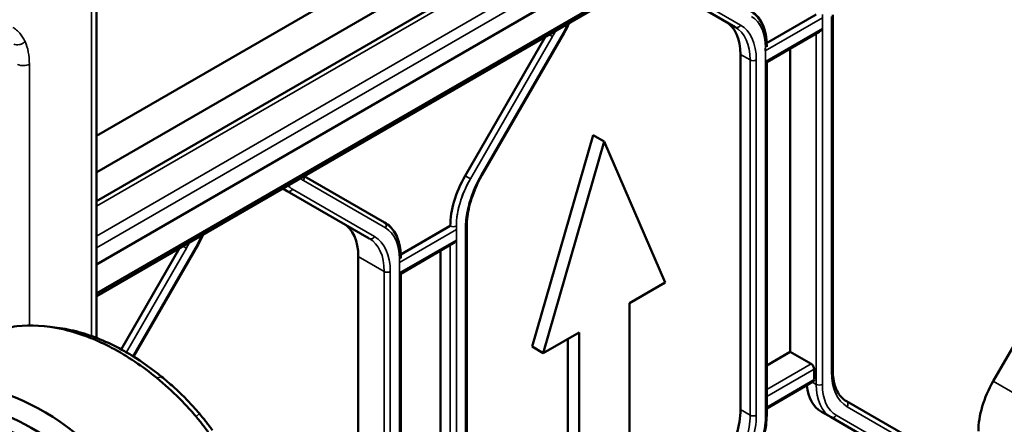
# Model space of a CAD drawing. Header units: millimetres. Extents: x 0 to 14369, y -869 to 2970.
# Tile 609 of 656: x 3586 to 3654, y 1608 to 1636. Entities that reach past the tile are written whole.
import ezdxf

# ---------------------------------------------------------------- set-up
doc = ezdxf.new("R2010")
doc.units = ezdxf.units.MM
doc.header["$LTSCALE"] = 10
doc.layers.add('Sichtbar (ISO)', color=7, linetype='Continuous', lineweight=50)
doc.layers.add('Sichtbar schmal (ISO)', color=7, linetype='Continuous', lineweight=35)

msp = doc.modelspace()

# ---------------------------------------------------------------- linework, layer by layer
at = {"layer": 'Sichtbar (ISO)'}
for p, q in [((3590.938, 1627.567), (3670.667, 1673.598)), ((3670.666, 1662.471), (3590.938, 1616.44)), ((3590.949, 1625.042), (3637.425, 1651.875)), ((3590.938, 1623.022), (3634.346, 1648.084)), ((3590.938, 1618.633), (3634.346, 1643.695)), ((3637.425, 1643.459), (3590.949, 1616.626)), ((3590.938, 1640.616), (3590.938, 1613.525)), ((3629.657, 1638.426), (3635.364, 1635.131)), ((3635.364, 1635.131), (3629.657, 1638.426)), ((3640.996, 1636.003), (3637.545, 1634.01)), ((3642.144, 1611.297), (3642.144, 1635.985)), ((3642.144, 1611.297), (3642.144, 1635.985)), ((3622.162, 1634.467), (3616.575, 1624.79)), ((3623.453, 1634.717), (3617.746, 1624.832)), ((3623.453, 1634.717), (3617.746, 1624.832)), ((3637.548, 1632.686), (3641.208, 1634.799)), ((3637.548, 1633.767), (3637.548, 1633.839)), ((3639.192, 1633.636), (3639.192, 1612.566)), ((3639.192, 1612.566), (3639.192, 1633.636)), ((3635.728, 1608.542), (3635.728, 1633.23)), ((3635.728, 1633.23), (3635.728, 1608.542)), ((3637.46, 1632.737), (3637.548, 1632.686)), ((3637.548, 1608.136), (3637.548, 1632.686)), ((3637.548, 1608.136), (3637.548, 1632.686)), ((3621.232, 1612.925), (3625.475, 1627.622)), ((3625.475, 1627.622), (3621.232, 1612.925)), ((3626.252, 1627.173), (3625.475, 1627.622)), ((3625.475, 1627.622), (3626.252, 1627.173)), ((3626.252, 1627.173), (3622.01, 1612.476)), ((3622.01, 1612.476), (3626.252, 1627.173)), ((3630.495, 1617.375), (3626.252, 1627.173)), ((3626.252, 1627.173), (3630.495, 1617.375)), ((3590.938, 1625.063), (3590.949, 1625.042)), ((3610.969, 1621.554), (3605.382, 1624.779)), ((3610.969, 1621.554), (3605.382, 1624.779)), ((3603.882, 1623.913), (3604.201, 1623.729)), ((3604.201, 1623.729), (3603.882, 1623.913)), ((3604.201, 1623.729), (3609.908, 1620.434)), ((3609.908, 1620.434), (3604.201, 1623.729)), ((3615.54, 1621.306), (3612.089, 1619.314)), ((3616.688, 1621.288), (3616.688, 1594.88)), ((3616.688, 1621.288), (3616.688, 1594.88)), ((3596.706, 1619.77), (3592.643, 1612.732)), ((3593.501, 1612.233), (3597.997, 1620.02)), ((3593.501, 1612.233), (3597.997, 1620.02)), ((3612.092, 1617.989), (3615.752, 1620.102)), ((3653.309, 1610.522), (3659.017, 1620.407)), ((3659.017, 1620.407), (3653.309, 1610.522)), ((3609.14, 1619.186), (3609.14, 1594.498)), ((3609.14, 1594.498), (3609.14, 1619.186)), ((3612.092, 1619.07), (3612.092, 1619.142)), ((3614.868, 1619.592), (3614.868, 1597.216)), ((3614.868, 1597.216), (3614.868, 1619.592)), ((3612.004, 1618.04), (3612.092, 1617.989)), ((3612.092, 1594.593), (3612.092, 1617.989)), ((3612.092, 1594.593), (3612.092, 1617.989)), ((3628.003, 1615.936), (3630.495, 1617.375)), ((3630.495, 1617.375), (3628.003, 1615.936)), ((3628.003, 1606.138), (3628.003, 1615.936)), ((3628.003, 1615.936), (3628.003, 1606.138)), ((3587.541, 1614.319), (3588.204, 1614.236)), ((3622.01, 1612.476), (3624.502, 1613.915)), ((3624.502, 1613.915), (3622.01, 1612.476)), ((3624.502, 1613.915), (3624.502, 1604.117)), ((3624.502, 1604.117), (3624.502, 1613.915)), ((3622.01, 1612.476), (3621.232, 1612.925)), ((3621.232, 1612.925), (3622.01, 1612.476)), ((3623.725, 1613.466), (3623.725, 1604.566)), ((3623.725, 1604.566), (3623.725, 1613.466)), ((3637.548, 1611.616), (3639.192, 1612.566)), ((3639.192, 1612.566), (3637.548, 1611.616)), ((3640.642, 1611.729), (3639.192, 1612.566)), ((3639.192, 1612.566), (3640.642, 1611.729)), ((3640.854, 1610.627), (3640.854, 1611.362)), ((3640.854, 1611.362), (3640.854, 1610.627)), ((3637.548, 1608.616), (3640.792, 1610.489)), ((3637.548, 1608.616), (3640.792, 1610.489)), ((3648.799, 1605.836), (3643.092, 1609.131)), ((3643.092, 1609.131), (3648.799, 1605.836)), ((3641.359, 1608.399), (3642.031, 1608.011)), ((3642.031, 1608.011), (3641.359, 1608.399)), ((3642.031, 1608.011), (3647.738, 1604.716)), ((3647.738, 1604.716), (3642.031, 1608.011))]:
    msp.add_line(p, q, dxfattribs=at)
for centre, major_axis, ratio, start_param, end_param in [((3632.192, 1631.188), (2.5, 4.33), 0.57735, 5.497787, 6.283185), ((3632.192, 1631.188), (2.5, 4.33), 0.57735, 5.497787, 6.283185), ((3641.208, 1635.145), (-0.212, -0.367), 0.57735, 0.785398, 1.570796), ((3619.075, 1623.347), (-2.5, -4.33), 0.57735, 4.712389, 5.497787), ((3605.605, 1617.145), (2.5, 4.33), 0.57735, 5.497787, 6.283185), ((3605.605, 1617.145), (2.5, 4.33), 0.57735, 5.497787, 6.283185), ((3615.752, 1620.449), (0.212, 0.367), 0.57735, 3.926991, 4.712389), ((3585.485, 1597.943), (-8.657, 10.894), 0.66056, 4.619039, 6.132927), ((3640.642, 1611.484), (0.15, -0.26), 0.57735, 0.785398, 2.356194), ((3640.642, 1611.484), (-0.15, 0.26), 0.57735, 3.926991, 5.497787), ((3643.859, 1612.729), (-2.5, -4.33), 0.57735, 5.612894, 6.283185), ((3643.859, 1612.729), (-2.5, -4.33), 0.57735, 5.612894, 6.283185), ((3640.642, 1610.749), (0.15, -0.26), 0.57735, 0, 0.785398), ((3640.642, 1610.749), (0.15, -0.26), 0.57735, 0, 0.785398), ((3655.809, 1609.079), (2.5, 4.33), 0.57735, 1.570796, 2.356194), ((3655.809, 1609.079), (-2.5, -4.33), 0.57735, 4.712389, 5.497787), ((3584.897, 1597.475), (-8.035, 10.111), 0.66056, 4.618211, 5.98937), ((3584.897, 1597.475), (-7.31, 9.199), 0.66056, 4.620501, 5.911532), ((3632.192, 1606.5), (2.5, 4.33), 0.57735, 4.712389, 5.497787), ((3632.192, 1606.5), (-2.5, -4.33), 0.57735, 1.570796, 2.356194)]:
    msp.add_ellipse(centre, major_axis=major_axis, ratio=ratio, start_param=start_param, end_param=end_param, dxfattribs=at)
for points, knots in [([(3636.425, 1636.25), (3636.571, 1636.166), (3636.706, 1636.061), (3636.947, 1635.817), (3637.053, 1635.678), (3637.234, 1635.372), (3637.31, 1635.205), (3637.43, 1634.848), (3637.474, 1634.659), (3637.533, 1634.261), (3637.548, 1634.054), (3637.548, 1633.839)], [5.4977871, 5.4977871, 5.4977871, 5.4977871, 5.6548668, 5.6548668, 5.8119464, 5.8119464, 5.969026, 5.969026, 6.1261057, 6.1261057, 6.2831853, 6.2831853, 6.2831853, 6.2831853]), ([(3636.425, 1636.25), (3636.575, 1636.164), (3636.712, 1636.056), (3636.958, 1635.805), (3637.065, 1635.662), (3637.248, 1635.346), (3637.323, 1635.173), (3637.441, 1634.805), (3637.484, 1634.609), (3637.536, 1634.223), (3637.548, 1634.034), (3637.548, 1633.839)], [5.4977871, 5.4977871, 5.4977871, 5.4977871, 5.6585239, 5.6585239, 5.8192606, 5.8192606, 5.9799973, 5.9799973, 6.1407341, 6.1407341, 6.2831853, 6.2831853, 6.2831853, 6.2831853]), ([(3623.817, 1635.423), (3623.813, 1635.413), (3623.808, 1635.404), (3623.698, 1635.165), (3623.58, 1634.938), (3623.453, 1634.717)], [0.6219847, 0.6219847, 0.6219847, 0.6219847, 0.6283185, 0.6283185, 0.7853982, 0.7853982, 0.7853982, 0.7853982]), ([(3623.817, 1635.423), (3623.813, 1635.413), (3623.808, 1635.404), (3623.698, 1635.165), (3623.58, 1634.938), (3623.453, 1634.717)], [0.6219847, 0.6219847, 0.6219847, 0.6219847, 0.6283185, 0.6283185, 0.7853982, 0.7853982, 0.7853982, 0.7853982]), ([(3617.746, 1624.832), (3617.612, 1624.6), (3617.488, 1624.361), (3617.265, 1623.878), (3617.166, 1623.634), (3616.994, 1623.145), (3616.921, 1622.901), (3616.805, 1622.421), (3616.761, 1622.184), (3616.703, 1621.724), (3616.688, 1621.501), (3616.688, 1621.288)], [2.3561945, 2.3561945, 2.3561945, 2.3561945, 2.5132741, 2.5132741, 2.6703538, 2.6703538, 2.8274334, 2.8274334, 2.984513, 2.984513, 3.1415927, 3.1415927, 3.1415927, 3.1415927]), ([(3617.746, 1624.832), (3617.612, 1624.6), (3617.488, 1624.361), (3617.265, 1623.878), (3617.166, 1623.634), (3616.994, 1623.145), (3616.921, 1622.901), (3616.805, 1622.421), (3616.761, 1622.184), (3616.703, 1621.724), (3616.688, 1621.501), (3616.688, 1621.288)], [2.3561945, 2.3561945, 2.3561945, 2.3561945, 2.5132741, 2.5132741, 2.6703538, 2.6703538, 2.8274334, 2.8274334, 2.984513, 2.984513, 3.1415927, 3.1415927, 3.1415927, 3.1415927]), ([(3610.969, 1621.554), (3611.115, 1621.469), (3611.25, 1621.364), (3611.491, 1621.12), (3611.597, 1620.981), (3611.779, 1620.675), (3611.854, 1620.508), (3611.974, 1620.151), (3612.018, 1619.962), (3612.077, 1619.564), (3612.092, 1619.357), (3612.092, 1619.142)], [5.4977871, 5.4977871, 5.4977871, 5.4977871, 5.6548668, 5.6548668, 5.8119464, 5.8119464, 5.969026, 5.969026, 6.1261057, 6.1261057, 6.2831853, 6.2831853, 6.2831853, 6.2831853]), ([(3610.969, 1621.554), (3611.119, 1621.467), (3611.257, 1621.359), (3611.502, 1621.108), (3611.609, 1620.965), (3611.792, 1620.649), (3611.867, 1620.476), (3611.985, 1620.108), (3612.028, 1619.912), (3612.08, 1619.526), (3612.092, 1619.337), (3612.092, 1619.142)], [5.4977871, 5.4977871, 5.4977871, 5.4977871, 5.6585239, 5.6585239, 5.8192606, 5.8192606, 5.9799973, 5.9799973, 6.1407341, 6.1407341, 6.2831853, 6.2831853, 6.2831853, 6.2831853]), ([(3598.361, 1620.726), (3598.357, 1620.716), (3598.353, 1620.707), (3598.242, 1620.468), (3598.125, 1620.241), (3597.997, 1620.02)], [0.6219847, 0.6219847, 0.6219847, 0.6219847, 0.6283185, 0.6283185, 0.7853982, 0.7853982, 0.7853982, 0.7853982]), ([(3598.361, 1620.726), (3598.357, 1620.716), (3598.353, 1620.707), (3598.242, 1620.468), (3598.125, 1620.241), (3597.997, 1620.02)], [0.6219847, 0.6219847, 0.6219847, 0.6219847, 0.6283185, 0.6283185, 0.7853982, 0.7853982, 0.7853982, 0.7853982]), ([(3582.744, 1613.463), (3583.331, 1613.809), (3583.98, 1614.061), (3584.913, 1614.266), (3585.152, 1614.306), (3586.37, 1614.452), (3587.415, 1614.39), (3589.061, 1614.031), (3589.632, 1613.861), (3590.422, 1613.567), (3590.637, 1613.48), (3591.23, 1613.225), (3591.606, 1613.045), (3592.532, 1612.557), (3593.079, 1612.228), (3594.132, 1611.52), (3594.637, 1611.148), (3595.126, 1610.745)], [-1.645945, -1.645945, -1.645945, -1.645945, -1.33938, -1.33938, -1.237327, -1.237327, -0.828712, -0.828712, -0.616546, -0.616546, -0.536969, -0.536969, -0.398141, -0.398141, -0.194167, -0.194167, -0.000031, -0.000031, -0.000031, -0.000031]), ([(3595.462, 1610.834), (3594.812, 1611.361), (3594.111, 1611.858), (3593.185, 1612.427), (3592.94, 1612.569), (3591.695, 1613.25), (3590.684, 1613.666), (3589.191, 1614.075), (3588.692, 1614.175), (3588.204, 1614.236)], [0.0004014, 0.0004014, 0.0004014, 0.0004014, 0.2568131, 0.2568131, 0.3478688, 0.3478688, 0.7190969, 0.7190969, 0.9090036, 0.9090036, 0.9090036, 0.9090036]), ([(3642.144, 1611.297), (3642.144, 1611.084), (3642.159, 1610.881), (3642.215, 1610.501), (3642.257, 1610.324), (3642.366, 1609.999), (3642.433, 1609.852), (3642.588, 1609.591), (3642.676, 1609.476), (3642.87, 1609.28), (3642.977, 1609.197), (3643.092, 1609.131)], [3.1415927, 3.1415927, 3.1415927, 3.1415927, 3.2986723, 3.2986723, 3.4557519, 3.4557519, 3.6128316, 3.6128316, 3.7699112, 3.7699112, 3.9269908, 3.9269908, 3.9269908, 3.9269908]), ([(3642.144, 1611.297), (3642.144, 1611.084), (3642.159, 1610.881), (3642.215, 1610.501), (3642.257, 1610.324), (3642.366, 1609.999), (3642.433, 1609.852), (3642.588, 1609.591), (3642.676, 1609.476), (3642.87, 1609.28), (3642.977, 1609.197), (3643.092, 1609.131)], [3.1415927, 3.1415927, 3.1415927, 3.1415927, 3.2986723, 3.2986723, 3.4557519, 3.4557519, 3.6128316, 3.6128316, 3.7699112, 3.7699112, 3.9269908, 3.9269908, 3.9269908, 3.9269908]), ([(3595.126, 1610.745), (3595.666, 1610.297), (3596.196, 1609.825), (3596.806, 1609.212), (3596.911, 1609.105), (3597.162, 1608.842), (3597.307, 1608.685), (3597.587, 1608.372), (3597.722, 1608.216), (3597.856, 1608.059)], [-0.3851838, -0.3851838, -0.3851838, -0.3851838, -0.170761, -0.170761, -0.1257377, -0.1257377, -0.0618625, -0.0618625, -0.0000119, -0.0000119, -0.0000119, -0.0000119]), ([(3598.09, 1608.265), (3597.949, 1608.43), (3597.81, 1608.589), (3597.476, 1608.958), (3597.287, 1609.159), (3596.835, 1609.616), (3596.561, 1609.876), (3596.019, 1610.364), (3595.742, 1610.602), (3595.464, 1610.832)], [-0.3669691, -0.3669691, -0.3669691, -0.3669691, -0.3034067, -0.3034067, -0.2216316, -0.2216316, -0.1110275, -0.1110275, -0.0003033, -0.0003033, -0.0003033, -0.0003033]), ([(3598.992, 1607.108), (3598.838, 1607.323), (3598.68, 1607.535), (3598.376, 1607.922), (3598.237, 1608.092), (3598.09, 1608.265)], [0.0000844, 0.0000844, 0.0000844, 0.0000844, 0.0798334, 0.0798334, 0.1472995, 0.1472995, 0.1472995, 0.1472995]), ([(3637.548, 1608.136), (3637.548, 1607.922), (3637.533, 1607.701), (3637.476, 1607.249), (3637.433, 1607.018), (3637.321, 1606.554), (3637.251, 1606.319), (3637.086, 1605.852), (3636.992, 1605.619), (3636.779, 1605.159), (3636.662, 1604.932), (3636.534, 1604.711)], [0, 0, 0, 0, 0.1570796, 0.1570796, 0.3141593, 0.3141593, 0.4712389, 0.4712389, 0.6283185, 0.6283185, 0.7853982, 0.7853982, 0.7853982, 0.7853982]), ([(3637.548, 1608.136), (3637.548, 1607.922), (3637.533, 1607.701), (3637.476, 1607.249), (3637.433, 1607.018), (3637.321, 1606.554), (3637.251, 1606.319), (3637.086, 1605.852), (3636.992, 1605.619), (3636.779, 1605.159), (3636.662, 1604.932), (3636.534, 1604.711)], [0, 0, 0, 0, 0.1570796, 0.1570796, 0.3141593, 0.3141593, 0.4712389, 0.4712389, 0.6283185, 0.6283185, 0.7853982, 0.7853982, 0.7853982, 0.7853982]), ([(3597.856, 1608.059), (3598.02, 1607.865), (3598.179, 1607.668), (3598.49, 1607.267), (3598.641, 1607.064), (3598.788, 1606.859)], [-0.1522919, -0.1522919, -0.1522919, -0.1522919, -0.0761955, -0.0761955, -0.000062, -0.000062, -0.000062, -0.000062])]:
    msp.add_open_spline(points, degree=3, knots=knots, dxfattribs=at)
for points in [[(3590.949, 1625.042), (3590.945, 1625.04), (3590.942, 1625.038), (3590.938, 1625.036)], [(3590.949, 1616.626), (3590.945, 1616.624), (3590.942, 1616.621), (3590.938, 1616.619)]]:
    msp.add_open_spline(points, degree=3, dxfattribs=at)
at = {"layer": 'Sichtbar schmal (ISO)'}
for p, q in [((3590.938, 1622.684), (3633.239, 1647.106)), ((3633.239, 1645.027), (3590.938, 1620.604)), ((3590.938, 1619.788), (3633.72, 1644.488)), ((3590.586, 1613.656), (3590.586, 1640.126)), ((3630.019, 1638.563), (3635.726, 1635.268)), ((3635.726, 1635.268), (3630.019, 1638.563)), ((3641.427, 1635.762), (3637.453, 1633.468)), ((3641.42, 1610.3), (3641.42, 1636.003)), ((3642.056, 1635.863), (3642.056, 1611.175)), ((3642.056, 1611.175), (3642.056, 1635.863)), ((3637.46, 1632.737), (3641.42, 1635.023)), ((3641.42, 1635.023), (3641.42, 1610.3)), ((3622.162, 1634.467), (3616.575, 1624.79)), ((3622.645, 1634.466), (3616.937, 1624.581)), ((3616.937, 1624.581), (3622.645, 1634.466)), ((3617.698, 1624.86), (3623.405, 1634.745)), ((3623.405, 1634.745), (3617.698, 1624.86)), ((3622.645, 1634.466), (3622.403, 1634.606)), ((3622.403, 1634.606), (3622.645, 1634.466)), ((3623.453, 1634.717), (3623.405, 1634.745)), ((3623.405, 1634.745), (3623.453, 1634.717)), ((3640.996, 1634.677), (3640.996, 1610.3)), ((3640.996, 1610.3), (3640.996, 1634.677)), ((3637.46, 1633.717), (3637.46, 1608.014)), ((3635.728, 1633.23), (3636.399, 1632.842)), ((3636.399, 1632.842), (3635.728, 1633.23)), ((3636.399, 1632.842), (3636.399, 1608.154)), ((3636.399, 1608.154), (3636.399, 1632.842)), ((3636.824, 1608.154), (3636.824, 1632.842)), ((3636.824, 1632.842), (3636.824, 1608.154)), ((3586.263, 1632.546), (3586.263, 1614.392)), ((3637.46, 1608.014), (3637.46, 1632.737)), ((3616.575, 1624.79), (3616.937, 1624.581)), ((3616.937, 1624.581), (3616.575, 1624.79)), ((3617.698, 1624.86), (3617.746, 1624.832)), ((3617.746, 1624.832), (3617.698, 1624.86)), ((3604.563, 1623.866), (3610.27, 1620.571)), ((3610.27, 1620.571), (3604.563, 1623.866)), ((3611.031, 1621.171), (3605.324, 1624.466)), ((3605.324, 1624.466), (3611.031, 1621.171)), ((3615.964, 1594.014), (3615.964, 1621.306)), ((3616.6, 1621.166), (3616.6, 1594.685)), ((3616.6, 1594.685), (3616.6, 1621.166)), ((3615.971, 1621.065), (3611.997, 1618.771)), ((3596.706, 1619.77), (3592.643, 1612.732)), ((3597.189, 1619.769), (3593.008, 1612.528)), ((3593.008, 1612.528), (3597.189, 1619.769)), ((3593.454, 1612.262), (3597.949, 1620.048)), ((3597.949, 1620.048), (3593.454, 1612.262)), ((3597.189, 1619.769), (3596.947, 1619.909)), ((3596.947, 1619.909), (3597.189, 1619.769)), ((3597.997, 1620.02), (3597.949, 1620.048)), ((3597.949, 1620.048), (3597.997, 1620.02)), ((3612.004, 1618.04), (3615.964, 1620.326)), ((3615.54, 1619.98), (3615.54, 1596.828)), ((3615.54, 1596.828), (3615.54, 1619.98)), ((3615.964, 1620.326), (3615.964, 1596.583)), ((3609.14, 1619.186), (3610.944, 1618.145)), ((3610.944, 1618.145), (3609.14, 1619.186)), ((3612.004, 1619.02), (3612.004, 1593.317)), ((3610.944, 1618.145), (3610.944, 1593.457)), ((3610.944, 1593.457), (3610.944, 1618.145)), ((3611.368, 1593.457), (3611.368, 1618.145)), ((3611.368, 1618.145), (3611.368, 1593.457)), ((3612.004, 1594.297), (3612.004, 1618.04)), ((3590.949, 1616.626), (3590.938, 1616.617)), ((3640.642, 1611.729), (3637.548, 1609.943)), ((3637.548, 1609.943), (3640.642, 1611.729)), ((3637.548, 1609.453), (3640.854, 1611.362)), ((3640.854, 1611.362), (3637.548, 1609.453)), ((3595.126, 1610.745), (3595.464, 1610.832)), ((3640.854, 1610.627), (3637.548, 1608.718)), ((3637.548, 1608.718), (3640.854, 1610.627)), ((3640.996, 1610.3), (3640.73, 1610.454)), ((3640.73, 1610.454), (3640.996, 1610.3)), ((3655.113, 1609.481), (3653.309, 1610.522)), ((3653.309, 1610.522), (3655.113, 1609.481)), ((3597.856, 1608.059), (3598.09, 1608.265)), ((3636.399, 1608.154), (3635.728, 1608.542)), ((3635.728, 1608.542), (3636.399, 1608.154)), ((3642.393, 1608.149), (3648.1, 1604.854)), ((3648.1, 1604.854), (3642.393, 1608.149)), ((3648.861, 1605.454), (3643.154, 1608.749)), ((3643.154, 1608.749), (3648.861, 1605.454))]:
    msp.add_line(p, q, dxfattribs=at)
for centre, major_axis, ratio, start_param, end_param in [((3634.137, 1631.798), (2.35, 4.07), 0.57735, 5.497787, 6.283185), ((3634.137, 1631.798), (2.35, 4.07), 0.57735, 5.433914, 6.283185), ((3619.995, 1635.996), (-2.65, -4.59), 0.57735, 1.570796, 1.658392), ((3619.995, 1635.996), (2.65, 4.59), 0.57735, 4.712389, 4.799984), ((3621.055, 1636.101), (2.35, 4.07), 0.57735, 4.712389, 4.863795), ((3621.055, 1636.101), (-2.35, -4.07), 0.57735, 1.570796, 1.722203), ((3635.514, 1635.391), (-0.15, -0.26), 0.816497, 0, 1.570796), ((3635.514, 1635.391), (-0.15, -0.26), 0.816497, 0, 1.570796), ((3632.864, 1630.801), (2.5, 4.33), 0.57735, 5.497787, 6.283185), ((3632.864, 1630.801), (2.5, 4.33), 0.57735, 5.497787, 6.283185), ((3633.076, 1630.678), (2.65, 4.59), 0.57735, 5.497787, 6.283185), ((3633.076, 1630.678), (2.65, 4.59), 0.57735, 5.497787, 6.283185), ((3581.116, 1629.301), (-4.099, -5.753), 0.541038, 2.492907, 2.835748), ((3637.248, 1633.839), (0.3, 0), 0.57735, 5.497787, 6.283185), ((3636.612, 1632.964), (0.3, 0), 0.57735, 3.926991, 5.497787), ((3636.612, 1632.964), (-0.3, 0), 0.57735, 0.785398, 2.356194), ((3585.838, 1632.799), (0.61, 0), 0.57735, 3.994485, 5.482653), ((3607.974, 1629.056), (-2.65, -4.59), 0.57735, 6.19559, 6.283185), ((3607.974, 1629.056), (-2.65, -4.59), 0.57735, 6.19559, 6.283185), ((3605.112, 1624.589), (0.15, 0.26), 0.816497, 4.712389, 5.782888), ((3605.112, 1624.589), (-0.15, -0.26), 0.816497, 1.570796, 2.641295), ((3619.075, 1623.347), (-2.5, -4.33), 0.57735, 4.712389, 5.497787), ((3619.287, 1623.225), (-2.35, -4.07), 0.57735, 4.712389, 5.56166), ((3619.287, 1623.225), (-2.35, -4.07), 0.57735, 4.712389, 5.497787), ((3620.348, 1623.33), (2.65, 4.59), 0.57735, 1.570796, 2.356194), ((3606.701, 1628.059), (-2.5, -4.33), 0.57735, 6.162488, 6.283185), ((3606.701, 1628.059), (-2.5, -4.33), 0.57735, 6.162488, 6.283185), ((3604.351, 1623.989), (-0.15, -0.26), 0.816497, 0, 1.570796), ((3604.351, 1623.989), (-0.15, -0.26), 0.816497, 0, 1.570796), ((3606.913, 1627.936), (-2.35, -4.07), 0.57735, 6.131779, 6.283185), ((3606.913, 1627.936), (-2.35, -4.07), 0.57735, 6.131779, 6.283185), ((3610.819, 1621.294), (0.15, 0.26), 0.816497, 4.712389, 6.283185), ((3610.819, 1621.294), (0.15, 0.26), 0.816497, 4.712389, 6.283185), ((3608.681, 1617.101), (2.35, 4.07), 0.57735, 5.497787, 6.283185), ((3608.681, 1617.101), (2.35, 4.07), 0.57735, 5.433914, 6.283185), ((3615.752, 1621.428), (0.3, 0), 0.57735, 3.926991, 5.497786), ((3616.388, 1621.288), (0.3, 0), 0.57735, 5.497787, 6.283185), ((3616.388, 1621.288), (0.3, 0), 0.57735, 5.497787, 6.283185), ((3595.599, 1621.405), (2.35, 4.07), 0.57735, 4.712389, 4.863795), ((3610.058, 1620.694), (-0.15, -0.26), 0.816497, 0, 1.570796), ((3610.058, 1620.694), (-0.15, -0.26), 0.816497, 0, 1.570796), ((3607.408, 1616.104), (2.5, 4.33), 0.57735, 5.497787, 6.283185), ((3607.408, 1616.104), (2.5, 4.33), 0.57735, 5.497787, 6.283185), ((3607.62, 1615.981), (2.65, 4.59), 0.57735, 5.497787, 6.283185), ((3607.62, 1615.981), (2.65, 4.59), 0.57735, 5.497787, 6.283185), ((3594.539, 1621.299), (-2.65, -4.59), 0.57735, 1.570796, 1.658392), ((3594.539, 1621.299), (2.65, 4.59), 0.57735, 4.712389, 4.799984), ((3611.792, 1619.142), (0.3, 0), 0.57735, 5.497787, 6.283185), ((3611.156, 1618.267), (0.3, 0), 0.57735, 3.926991, 5.497787), ((3611.156, 1618.267), (-0.3, 0), 0.57735, 0.785398, 2.356194), ((3641.844, 1611.297), (0.3, 0), 0.57735, 5.497787, 6.283185), ((3641.844, 1611.297), (0.3, 0), 0.57735, 5.497787, 6.283185), ((3645.804, 1613.339), (-2.65, -4.59), 0.57735, 5.497787, 6.283185), ((3645.804, 1613.339), (-2.65, -4.59), 0.57735, 5.497787, 6.283185), ((3641.208, 1610.423), (-0.3, 0), 0.57735, 0.785398, 2.356194), ((3644.531, 1612.341), (-2.5, -4.33), 0.57735, 5.497787, 6.283185), ((3641.208, 1610.423), (0.3, 0), 0.57735, 3.926991, 5.497787), ((3644.531, 1612.341), (-2.5, -4.33), 0.57735, 5.497787, 6.283185), ((3644.743, 1612.219), (-2.35, -4.07), 0.57735, 5.497787, 6.283185), ((3644.743, 1612.219), (-2.35, -4.07), 0.57735, 5.497787, 6.283185), ((3642.942, 1608.871), (0.15, 0.26), 0.816497, 4.712389, 6.283185), ((3642.942, 1608.871), (0.15, 0.26), 0.816497, 4.712389, 6.283185), ((3632.864, 1606.113), (-2.5, -4.33), 0.57735, 1.570796, 2.356194), ((3632.864, 1606.113), (2.5, 4.33), 0.57735, 4.712389, 5.497787), ((3633.076, 1605.99), (-2.65, -4.59), 0.57735, 1.570796, 2.356194), ((3633.076, 1605.99), (2.65, 4.59), 0.57735, 4.712389, 5.497787), ((3636.612, 1608.276), (-0.3, 0), 0.57735, 0.785398, 2.356194), ((3636.612, 1608.276), (0.3, 0), 0.57735, 3.926991, 5.497787), ((3637.248, 1608.136), (0.3, 0), 0.57735, 5.497787, 6.283185), ((3637.248, 1608.136), (0.3, 0), 0.57735, 5.497787, 6.283185), ((3642.181, 1608.271), (-0.15, -0.26), 0.816497, 0, 1.570796), ((3642.181, 1608.271), (-0.15, -0.26), 0.816497, 0, 1.570796), ((3634.137, 1606.095), (2.35, 4.07), 0.57735, 4.712389, 5.497787), ((3634.137, 1606.095), (-2.35, -4.07), 0.57735, 1.570796, 2.356194)]:
    msp.add_ellipse(centre, major_axis=major_axis, ratio=ratio, start_param=start_param, end_param=end_param, dxfattribs=at)
for points, knots in [([(3585.104, 1635.106), (3585.196, 1635.053), (3585.283, 1634.992), (3585.365, 1634.924), (3585.447, 1634.856), (3585.524, 1634.781), (3585.596, 1634.698), (3585.668, 1634.616), (3585.734, 1634.526), (3585.795, 1634.43), (3585.856, 1634.333), (3585.912, 1634.23), (3585.962, 1634.12)], [0.0000002, 0.0000002, 0.0000002, 0.0000002, 0.25, 0.25, 0.25, 0.5, 0.5, 0.5, 0.75, 0.75, 0.75, 1, 1, 1, 1]), ([(3617.698, 1624.86), (3617.463, 1624.45), (3617.265, 1624.039), (3617.103, 1623.62), (3616.94, 1623.2), (3616.813, 1622.772), (3616.728, 1622.36), (3616.643, 1621.948), (3616.6, 1621.552), (3616.6, 1621.166)], [0, 0, 0, 0, 0.333333, 0.333333, 0.333333, 0.666667, 0.666667, 0.666667, 1, 1, 1, 1])]:
    msp.add_open_spline(points, degree=3, knots=knots, dxfattribs=at)
for points in [[(3585.17, 1633.938), (3585.224, 1633.911), (3585.349, 1633.88), (3585.576, 1633.905), (3585.799, 1633.983), (3585.914, 1634.07), (3585.962, 1634.12)], [(3598.277, 1620.677), (3598.178, 1620.466), (3598.069, 1620.257), (3597.949, 1620.048)]]:
    msp.add_open_spline(points, degree=3, dxfattribs=at)

doc.saveas('drawing.dxf')
